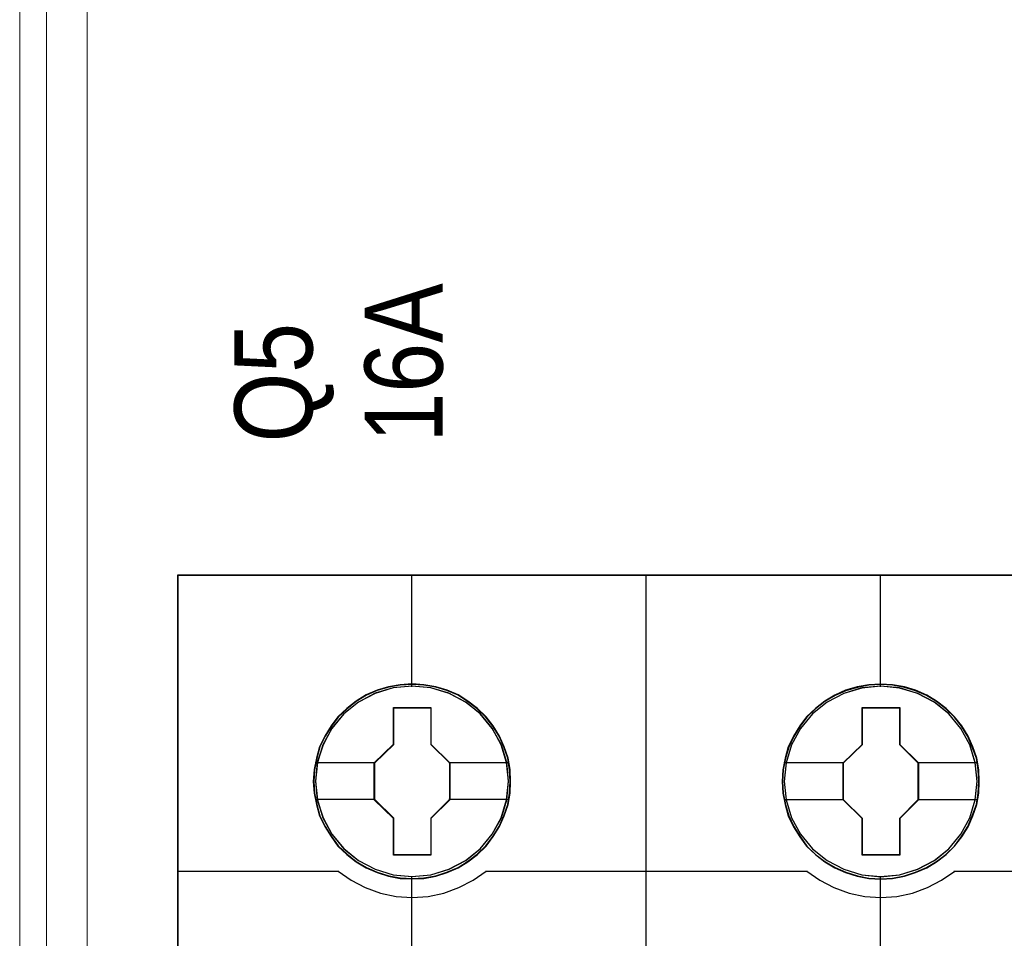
# Model space of a CAD drawing. Header units: millimetres. Extents: x -1290 to 1795, y -4192 to -1311.
# Tile 358 of 656: x 1411.54 to 1419.11, y -3679.14 to -3672.08. Entities that reach past the tile are written whole.
import ezdxf

# ---------------------------------------------------------------- set-up
doc = ezdxf.new("R2010")
doc.units = ezdxf.units.MM
doc.layers.add('45', color=7, linetype='Continuous')
doc.layers.add('Aparatura', color=7, linetype='Continuous', lineweight=13)
doc.styles.get("Standard").update_dxf_attribs({"font": 'ARIALN.TTF', "width": 0.8})

# ---------------------------------------------------------------- blocks, each defined once
blk = doc.blocks.new('*U208')
at = {"layer": '45', "color": 7}
for points in [[(297.576923, -233.600374), (279.564678, -233.600374), (279.564678, -315.623143), (297.576923, -315.623143), (315.578028, -315.623143), (333.590273, -315.623143), (333.590273, -233.600374), (315.578028, -233.600374), (297.576923, -233.600374)], [(292.360638, -241.521498), (292.338273, -241.068765), (292.265588, -240.621554), (292.109036, -240.190906), (291.930119, -239.776822), (291.695291, -239.384822), (291.415734, -239.036991), (291.085856, -238.716766), (290.71684, -238.440709), (290.347824, -238.19778), (289.917306, -238.015583), (289.486788, -237.888597), (289.028313, -237.80578), (288.57543, -237.778174), (288.116956, -237.80578), (287.675256, -237.888597), (287.227964, -238.015583), (286.814219, -238.19778), (286.422838, -238.440709), (286.065005, -238.716766), (285.729536, -239.036991), (285.461161, -239.384822), (285.220741, -239.776822), (285.01946, -240.190906), (284.902046, -240.621554), (284.812588, -241.068765), (284.779041, -241.521498), (284.812588, -241.968709), (284.902046, -242.404878), (285.01946, -242.841047), (285.220741, -243.255131), (285.461161, -243.64161), (285.729536, -244.006004), (286.065005, -244.32623), (286.422838, -244.602286), (286.814219, -244.834173), (287.227964, -245.01637), (287.675256, -245.154399), (288.116956, -245.242737), (288.57543, -245.264821), (289.028313, -245.242737), (289.486788, -245.154399), (289.917306, -245.01637), (290.347824, -244.834173), (290.71684, -244.602286), (291.085856, -244.32623), (291.415734, -244.006004), (291.695291, -243.64161), (291.930119, -243.255131), (292.109036, -242.841047), (292.265588, -242.404878), (292.338273, -241.968709), (292.360638, -241.521498)], [(292.360638, -241.521498), (292.338273, -241.068765), (292.265588, -240.621554), (292.109036, -240.190906), (291.930119, -239.776822), (291.695291, -239.384822), (291.415734, -239.036991), (291.085856, -238.716766), (290.71684, -238.440709), (290.347824, -238.19778), (289.917306, -238.015583), (289.486788, -237.888597), (289.028313, -237.80578), (288.57543, -237.778174), (288.116956, -237.80578), (287.675256, -237.888597), (287.227964, -238.015583), (286.814219, -238.19778), (286.422838, -238.440709), (286.065005, -238.716766), (285.729536, -239.036991), (285.461161, -239.384822), (285.220741, -239.776822), (285.01946, -240.190906), (284.902046, -240.621554), (284.812588, -241.068765), (284.779041, -241.521498), (284.812588, -241.968709), (284.902046, -242.404878), (285.01946, -242.841047), (285.220741, -243.255131), (285.461161, -243.64161), (285.729536, -244.006004), (286.065005, -244.32623), (286.422838, -244.602286), (286.814219, -244.834173), (287.227964, -245.01637), (287.675256, -245.154399), (288.116956, -245.242737), (288.57543, -245.264821), (289.028313, -245.242737), (289.486788, -245.154399), (289.917306, -245.01637), (290.347824, -244.834173), (290.71684, -244.602286), (291.085856, -244.32623), (291.415734, -244.006004), (291.695291, -243.64161), (291.930119, -243.255131), (292.109036, -242.841047), (292.265588, -242.404878), (292.338273, -241.968709), (292.360638, -241.521498)], [(310.362007, -241.526884), (310.339641, -241.074151), (310.266954, -240.62694), (310.110398, -240.196292), (309.931476, -239.782208), (309.696641, -239.390208), (309.417075, -239.042377), (309.087188, -238.722152), (308.723753, -238.440574), (308.349135, -238.203166), (307.918604, -238.020969), (307.488073, -237.893983), (307.029586, -237.811166), (306.57669, -237.78356), (306.123794, -237.811166), (305.676489, -237.893983), (305.229184, -238.020969), (304.815427, -238.203166), (304.424035, -238.440574), (304.066192, -238.722152), (303.730713, -239.042377), (303.467921, -239.390208), (303.221904, -239.782208), (303.026208, -240.196292), (302.903199, -240.62694), (302.813738, -241.074151), (302.785781, -241.526884), (302.813738, -241.974095), (302.903199, -242.410264), (303.026208, -242.846433), (303.221904, -243.260517), (303.467921, -243.646996), (303.730713, -244.01139), (304.066192, -244.331616), (304.424035, -244.607672), (304.815427, -244.839559), (305.229184, -245.021756), (305.676489, -245.159785), (306.123794, -245.248123), (306.57669, -245.270207), (307.029586, -245.248123), (307.488073, -245.159785), (307.918604, -245.021756), (308.349135, -244.839559), (308.723753, -244.607672), (309.087188, -244.331616), (309.417075, -244.01139), (309.696641, -243.646996), (309.931476, -243.260517), (310.110398, -242.846433), (310.266954, -242.410264), (310.339641, -241.974095), (310.362007, -241.526884)], [(310.362007, -241.526884), (310.339641, -241.074151), (310.266954, -240.62694), (310.110398, -240.196292), (309.931476, -239.782208), (309.696641, -239.390208), (309.417075, -239.042377), (309.087188, -238.722152), (308.723753, -238.440574), (308.349135, -238.203166), (307.918604, -238.020969), (307.488073, -237.893983), (307.029586, -237.811166), (306.57669, -237.78356), (306.123794, -237.811166), (305.676489, -237.893983), (305.229184, -238.020969), (304.815427, -238.203166), (304.424035, -238.440574), (304.066192, -238.722152), (303.730713, -239.042377), (303.467921, -239.390208), (303.221904, -239.782208), (303.026208, -240.196292), (302.903199, -240.62694), (302.813738, -241.074151), (302.785781, -241.526884), (302.813738, -241.974095), (302.903199, -242.410264), (303.026208, -242.846433), (303.221904, -243.260517), (303.467921, -243.646996), (303.730713, -244.01139), (304.066192, -244.331616), (304.424035, -244.607672), (304.815427, -244.839559), (305.229184, -245.021756), (305.676489, -245.159785), (306.123794, -245.248123), (306.57669, -245.270207), (307.029586, -245.248123), (307.488073, -245.159785), (307.918604, -245.021756), (308.349135, -244.839559), (308.723753, -244.607672), (309.087188, -244.331616), (309.417075, -244.01139), (309.696641, -243.646996), (309.931476, -243.260517), (310.110398, -242.846433), (310.266954, -242.410264), (310.339641, -241.974095), (310.362007, -241.526884)], [(310.345891, -241.527781), (310.323621, -241.076895), (310.251243, -240.631507), (310.095352, -240.202615), (309.917192, -239.790218), (309.683356, -239.399816), (309.404979, -239.053403), (309.076496, -238.734484), (308.714607, -238.454054), (308.341583, -238.217614), (307.912883, -238.036159), (307.484184, -237.909691), (307.027647, -237.827212), (306.576678, -237.799719), (306.125708, -237.827212), (305.680307, -237.909691), (305.234905, -238.036159), (304.822908, -238.217614), (304.433182, -238.454054), (304.07686, -238.734484), (303.742809, -239.053403), (303.481135, -239.399816), (303.236164, -239.790218), (303.041301, -240.202615), (302.918815, -240.631507), (302.829735, -241.076895), (302.801897, -241.527781), (302.829735, -241.973169), (302.918815, -242.40756), (303.041301, -242.841951), (303.236164, -243.254347), (303.481135, -243.639251), (303.742809, -244.002159), (304.07686, -244.321079), (304.433182, -244.59601), (304.822908, -244.826952), (305.234905, -245.008406), (305.680307, -245.145872), (306.125708, -245.23385), (306.576678, -245.255844), (307.027647, -245.23385), (307.484184, -245.145872), (307.912883, -245.008406), (308.341583, -244.826952), (308.714607, -244.59601), (309.076496, -244.321079), (309.404979, -244.002159), (309.683356, -243.639251), (309.917192, -243.254347), (310.095352, -242.841951), (310.251243, -242.40756), (310.323621, -241.973169), (310.345891, -241.527781)], [(287.860427, -238.679444), (289.301511, -238.679444), (289.301511, -240.095013), (290.022054, -240.802798), (290.022054, -242.223896), (289.301511, -242.942739), (289.301511, -244.352779), (287.860427, -244.352779), (287.860427, -242.942739), (287.122997, -242.223896), (287.122997, -240.802798), (287.860427, -240.095013), (287.860427, -238.679444)], [(287.860427, -238.679444), (289.301511, -238.679444), (289.301511, -238.679444), (289.301511, -240.095013), (289.301511, -240.095013), (290.022054, -240.802798), (290.022054, -240.802798), (290.022054, -242.223896), (290.022054, -242.223896), (289.301511, -242.942739), (289.301511, -242.942739), (289.301511, -244.352779), (289.301511, -244.352779), (287.860427, -244.352779), (287.860427, -244.352779), (287.860427, -242.942739), (287.860427, -242.942739), (287.122997, -242.223896), (287.122997, -242.223896), (287.122997, -240.802798), (287.122997, -240.802798), (287.860427, -240.095013), (287.860427, -240.095013), (287.860427, -238.679444), (287.860427, -238.679444)], [(287.868799, -238.695603), (289.294752, -238.695603), (289.294752, -240.103108), (290.007728, -240.806861), (290.007728, -242.219864), (289.294752, -242.934613), (289.294752, -244.33662), (287.868799, -244.33662), (287.868799, -242.934613), (287.139113, -242.219864), (287.139113, -240.806861), (287.868799, -240.103108), (287.868799, -238.695603)], [(305.867233, -238.679444), (307.308446, -238.679444), (307.308446, -240.100507), (308.023422, -240.808273), (308.023422, -242.229336), (307.308446, -242.948161), (307.308446, -244.358165), (305.867233, -244.358165), (305.867233, -242.948161), (305.129738, -242.229336), (305.129738, -240.808273), (305.867233, -240.100507), (305.867233, -238.679444)], [(305.867233, -238.679444), (307.308446, -238.679444), (307.308446, -238.679444), (307.308446, -240.100507), (307.308446, -240.100507), (308.023422, -240.808273), (308.023422, -240.808273), (308.023422, -242.229336), (308.023422, -242.229336), (307.308446, -242.948161), (307.308446, -242.948161), (307.308446, -244.358165), (307.308446, -244.358165), (305.867233, -244.358165), (305.867233, -244.358165), (305.867233, -242.948161), (305.867233, -242.948161), (305.129738, -242.229336), (305.129738, -242.229336), (305.129738, -240.808273), (305.129738, -240.808273), (305.867233, -240.100507), (305.867233, -240.100507), (305.867233, -238.679444), (305.867233, -238.679444)], [(305.875591, -238.695603), (307.301642, -238.695603), (307.301642, -240.108578), (308.009097, -240.812317), (308.009097, -242.225292), (307.301642, -242.940027), (307.301642, -244.342007), (305.875591, -244.342007), (305.875591, -242.940027), (305.145854, -242.225292), (305.145854, -240.812317), (305.875591, -240.108578), (305.875591, -238.695603)]]:
    blk.add_lwpolyline(points, close=True, dxfattribs=at)
at = {"layer": '45', "color": 139}
for points in [[(297.576923, -233.600374), (279.564678, -233.600374), (279.564678, -315.623143), (297.576923, -315.623143), (315.578028, -315.623143), (333.590273, -315.623143), (333.590273, -233.600374), (315.578028, -233.600374), (297.576923, -233.600374)], [(297.582292, -233.616532), (279.580794, -233.616532), (279.580794, -315.606984), (297.582292, -315.606984), (315.572658, -315.606984), (333.574157, -315.606984), (333.574157, -233.616532), (315.572658, -233.616532), (297.582292, -233.616532)], [(292.276477, -241.516044), (292.203796, -240.798239), (291.996934, -240.113564), (291.655891, -239.478582), (291.197439, -238.920903), (290.632761, -238.473656), (289.989811, -238.13684), (289.290952, -237.92702), (288.56973, -237.860761), (287.848507, -237.92702), (287.16083, -238.13684), (286.51788, -238.473656), (285.953202, -238.920903), (285.494751, -239.478582), (285.153707, -240.113564), (284.935663, -240.798239), (284.868573, -241.516044), (284.935663, -242.228327), (285.153707, -242.918524), (285.494751, -243.542462), (285.953202, -244.100141), (286.51788, -244.55291), (287.16083, -244.889727), (287.848507, -245.105068), (288.56973, -245.176848), (289.290952, -245.105068), (289.989811, -244.889727), (290.632761, -244.55291), (291.197439, -244.100141), (291.655891, -243.542462), (291.996934, -242.918524), (292.203796, -242.228327), (292.276477, -241.516044)], [(292.28364, -241.516044), (292.210943, -240.798239), (292.004037, -240.113564), (291.65733, -239.484104), (291.193189, -238.926425), (290.639575, -238.473656), (289.996489, -238.142361), (289.297482, -237.92702), (288.576107, -237.860761), (287.854731, -237.92702), (287.155724, -238.142361), (286.51823, -238.473656), (285.959024, -238.926425), (285.489291, -239.484104), (285.148176, -240.113564), (284.94127, -240.798239), (284.868573, -241.516044), (284.94127, -242.228327), (285.148176, -242.918524), (285.489291, -243.547984), (285.959024, -244.105663), (286.51823, -244.558432), (287.155724, -244.895248), (287.854731, -245.105068), (288.576107, -245.176848), (289.297482, -245.105068), (289.996489, -244.895248), (290.639575, -244.558432), (291.193189, -244.105663), (291.65733, -243.547984), (292.004037, -242.918524), (292.210943, -242.228327), (292.28364, -241.516044)], [(310.283218, -241.516044), (310.204948, -240.798239), (309.998092, -240.113564), (309.657059, -239.484104), (309.198621, -238.926425), (308.63396, -238.473656), (307.991029, -238.142361), (307.297781, -237.92702), (306.570989, -237.860761), (305.849788, -237.92702), (305.162131, -238.142361), (304.5192, -238.473656), (303.954539, -238.926425), (303.496101, -239.484104), (303.155068, -240.113564), (302.942621, -240.798239), (302.869942, -241.516044), (302.942621, -242.228327), (303.155068, -242.918524), (303.496101, -243.547984), (303.954539, -244.105663), (304.5192, -244.558432), (305.162131, -244.895248), (305.849788, -245.105068), (306.570989, -245.176848), (307.297781, -245.105068), (307.991029, -244.895248), (308.63396, -244.558432), (309.198621, -244.105663), (309.657059, -243.547984), (309.998092, -242.918524), (310.204948, -242.228327), (310.283218, -241.516044)], [(310.283218, -241.52143), (310.210539, -240.803625), (310.003683, -240.11895), (309.657059, -239.483969), (309.193031, -238.926289), (308.639551, -238.47352), (307.996619, -238.142226), (307.297781, -237.932406), (306.57658, -237.866147), (305.855379, -237.932406), (305.156541, -238.142226), (304.5192, -238.47352), (303.96013, -238.926289), (303.496101, -239.483969), (303.149477, -240.11895), (302.942621, -240.803625), (302.869942, -241.52143), (302.942621, -242.233713), (303.149477, -242.92391), (303.496101, -243.547848), (303.96013, -244.105527), (304.5192, -244.558296), (305.156541, -244.895113), (305.855379, -245.110454), (306.57658, -245.182235), (307.297781, -245.110454), (307.996619, -244.895113), (308.639551, -244.558296), (309.193031, -244.105527), (309.657059, -243.547848), (310.003683, -242.92391), (310.210539, -242.233713), (310.283218, -241.52143)]]:
    blk.add_lwpolyline(points, close=True, dxfattribs=at)
for points in [[(288.559095, -233.600374), (288.559095, -237.887691)], [(297.566047, -252.401373), (297.566047, -233.600374)], [(306.560464, -233.600374), (306.560464, -237.887691)], [(279.564678, -244.963201), (285.763896, -244.963201)], [(285.731665, -244.963201), (286.235581, -245.315273), (286.778691, -245.599202), (287.360994, -245.809309), (287.960095, -245.939916), (288.575993, -245.973988), (289.191891, -245.939916), (289.796591, -245.809309), (290.373295, -245.599202), (290.916405, -245.315273), (291.42592, -244.963201)], [(291.391898, -244.963201), (303.765265, -244.963201)], [(303.733033, -244.963201), (304.23697, -245.315273), (304.780102, -245.599202), (305.362428, -245.809309), (305.961553, -245.939916), (306.577475, -245.973988), (307.193398, -245.939916), (307.792522, -245.809309), (308.374849, -245.599202), (308.917981, -245.315273), (309.421917, -244.963201)], [(309.387895, -244.963201), (321.761262, -244.963201)], [(288.559095, -245.155304), (288.559095, -252.401373)], [(306.560464, -245.155304), (306.560464, -252.401373)]]:
    blk.add_lwpolyline(points, dxfattribs=at)
at = {"layer": '45', "color": 59}
blk.add_lwpolyline([(297.566047, -252.401373), (297.566047, -233.600374)], dxfattribs=at)
blk.add_lwpolyline([(292.344522, -241.522395), (292.322252, -241.071509), (292.249877, -240.626121), (292.09399, -240.197228), (291.915834, -239.784832), (291.682004, -239.39443), (291.403635, -239.048017), (291.07516, -238.729098), (290.707713, -238.454167), (290.340266, -238.212227), (289.911578, -238.030773), (289.482889, -237.904305), (289.026364, -237.821826), (288.575407, -237.794332), (288.118882, -237.821826), (287.679059, -237.904305), (287.233668, -238.030773), (286.821682, -238.212227), (286.431966, -238.454167), (286.075654, -238.729098), (285.741611, -239.048017), (285.474377, -239.39443), (285.234979, -239.784832), (285.034554, -240.197228), (284.917639, -240.626121), (284.828561, -241.071509), (284.795157, -241.522395), (284.828561, -241.967783), (284.917639, -242.402174), (285.034554, -242.836565), (285.234979, -243.248961), (285.474377, -243.633865), (285.741611, -243.996773), (286.075654, -244.315693), (286.431966, -244.590624), (286.821682, -244.821566), (287.233668, -245.00302), (287.679059, -245.140486), (288.118882, -245.228464), (288.575407, -245.250458), (289.026364, -245.228464), (289.482889, -245.140486), (289.911578, -245.00302), (290.340266, -244.821566), (290.707713, -244.590624), (291.07516, -244.315693), (291.403635, -243.996773), (291.682004, -243.633865), (291.915834, -243.248961), (292.09399, -242.836565), (292.249877, -242.402174), (292.322252, -241.967783), (292.344522, -241.522395)], close=True, dxfattribs=at)
at = {"layer": '45', "color": 7}
for points in [[(284.852457, -240.790787), (287.157019, -240.790787)], [(289.989822, -240.790787), (292.289012, -240.790787)], [(302.859198, -240.796173), (305.16376, -240.796173)], [(307.991191, -240.796173), (310.290381, -240.796173)], [(284.852457, -242.203734), (287.157019, -242.203734)], [(289.989822, -242.203734), (292.289012, -242.203734)], [(302.859198, -242.20912), (305.16376, -242.20912)], [(307.991191, -242.20912), (310.290381, -242.20912)]]:
    blk.add_lwpolyline(points, dxfattribs=at)

msp = doc.modelspace()

# ---------------------------------------------------------------- linework, layer by layer
at = {"layer": 'Aparatura', "color": 7, "lineweight": 13}
for points in [[(1411.5408, -3611.293), (1411.5408, -3758.4431)], [(1411.7471, -3709.0925), (1411.7471, -3692.5341), (1411.7471, -3692.3176), (1411.7471, -3688.3854), (1411.7471, -3682.9261), (1411.7471, -3680.7135), (1411.7471, -3678.9819), (1411.7471, -3678.7895), (1411.7471, -3662.219), (1411.7471, -3662.0146), (1411.7471, -3658.0824), (1411.7471, -3652.6351), (1411.7471, -3650.4105), (1411.7471, -3648.6909), (1411.7471, -3648.4865), (1411.7471, -3631.916)], [(1411.7471, -3709.0925), (1411.7471, -3692.5341), (1411.7471, -3692.3176), (1411.7471, -3688.3854), (1411.7471, -3682.9261), (1411.7471, -3680.7135), (1411.7471, -3678.9819), (1411.7471, -3678.7895), (1411.7471, -3662.219), (1411.7471, -3662.0146), (1411.7471, -3658.0824), (1411.7471, -3652.6351), (1411.7471, -3650.4105), (1411.7471, -3648.6909), (1411.7471, -3648.4865), (1411.7471, -3631.916)], [(1411.7471, -3709.0925), (1411.7471, -3692.5341), (1411.7471, -3692.3176), (1411.7471, -3688.3854), (1411.7471, -3682.9261), (1411.7471, -3680.7135), (1411.7471, -3678.9819), (1411.7471, -3678.7895), (1411.7471, -3662.219), (1411.7471, -3662.0146), (1411.7471, -3658.0824), (1411.7471, -3652.6351), (1411.7471, -3650.4105), (1411.7471, -3648.6909), (1411.7471, -3648.4865), (1411.7471, -3631.916)]]:
    msp.add_lwpolyline(points, dxfattribs=at)
for points in [[(1543.0283, -3758.4431), (1411.5408, -3758.4431), (1411.5408, -3611.293), (1543.0283, -3611.293), (1543.0283, -3758.4431)], [(1412.0597, -3678.7897), (1412.0597, -3662.2192), (1412.0597, -3662.0147), (1412.0597, -3658.0825), (1411.7467, -3658.0825), (1411.7467, -3662.0147), (1411.7467, -3662.2192), (1411.7467, -3678.7897), (1411.7467, -3678.9821), (1411.7467, -3680.7137), (1411.7467, -3682.9264), (1412.0597, -3682.9264), (1412.0597, -3680.7137), (1412.0597, -3678.9821), (1412.0597, -3678.7897)], [(1412.0597, -3678.7897), (1412.0597, -3662.2192), (1412.0597, -3662.0147), (1412.0597, -3658.0825), (1411.7467, -3658.0825), (1411.7467, -3662.0147), (1411.7467, -3662.2192), (1411.7467, -3678.7897), (1411.7467, -3678.9821), (1411.7467, -3680.7137), (1411.7467, -3682.9264), (1412.0597, -3682.9264), (1412.0597, -3680.7137), (1412.0597, -3678.9821), (1412.0597, -3678.7897)], [(1412.0597, -3678.7897), (1412.0597, -3662.2192), (1412.0597, -3662.0147), (1412.0597, -3658.0825), (1411.7467, -3658.0825), (1411.7467, -3662.0147), (1411.7467, -3662.2192), (1411.7467, -3678.7897), (1411.7467, -3678.9821), (1411.7467, -3680.7137), (1411.7467, -3682.9264), (1412.0597, -3682.9264), (1412.0597, -3680.7137), (1412.0597, -3678.9821), (1412.0597, -3678.7897)], [(1411.7467, -3678.7898), (1411.7467, -3662.219), (1411.7467, -3678.7898)], [(1412.0594, -3678.7898), (1412.0594, -3662.219), (1412.0594, -3678.7898)], [(1411.7467, -3678.7895), (1411.7467, -3678.9823), (1411.7467, -3678.7895)], [(1412.0594, -3678.7895), (1412.0594, -3678.9823), (1412.0594, -3678.7895)], [(1411.7467, -3678.982), (1411.7467, -3680.7138), (1411.7467, -3678.982)], [(1412.0594, -3678.982), (1412.0594, -3680.7138), (1412.0594, -3678.982)]]:
    msp.add_lwpolyline(points, close=True, dxfattribs=at)

# ---------------------------------------------------------------- block references
ref = msp.add_blockref('*U208', (1356.8403, -3629.6299), dxfattribs=dict(at, xscale=0.2, yscale=0.2, zscale=0.2))
ref.add_attrib('Oznaczenie', 'Q5', (1413.7903, -3675.3299), dxfattribs={"layer": '0', "height": 0.6, "rotation": 90, "flags": 2})
ref.add_attrib('Pr¹d znamionowy', '16A', (1414.7903, -3675.3299), dxfattribs={"layer": '0', "height": 0.6, "rotation": 90, "flags": 2})

doc.saveas('drawing.dxf')
